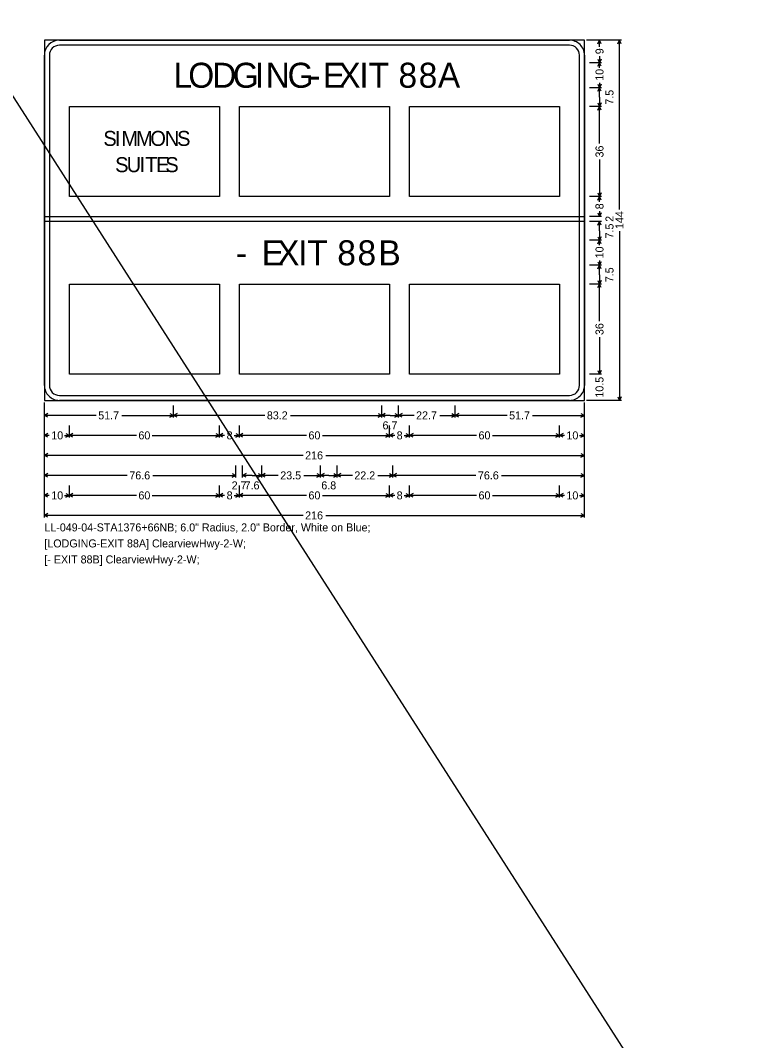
# Model space of a CAD drawing. Extents: x 667331 to 731245, y 738830 to 753817.
# Drawn here: x 724789 to 725232, y 747004 to 747616 of the extents above; entities that cross this region are included whole.
import ezdxf

# ---------------------------------------------------------------- set-up
doc = ezdxf.new("R2010")
doc.units = 0
doc.layers.add('R_SIGN', color=7, linetype='Continuous')

msp = doc.modelspace()

# ---------------------------------------------------------------- linework, layer by layer
at = {"layer": 'R_SIGN'}
for p, q in [((725910.64, 745814.78), (722956.13, 750422.85)), ((725149.96, 747604.02), (725128.96, 747604.02)), ((725137.96, 747604.02), (725130.76, 747604.02)), ((725135.69, 747601.87), (725136.76, 747604.02)), ((725136.76, 747600.11), (725136.76, 747604.02)), ((725137.84, 747601.87), (725136.76, 747604.02)), ((725147.69, 747601.87), (725148.76, 747604.02)), ((725148.76, 747502.46), (725148.76, 747604.02)), ((725149.84, 747601.87), (725148.76, 747604.02)), ((725137.96, 747590.52), (725130.76, 747590.52)), ((725135.69, 747592.67), (725136.76, 747590.52)), ((725135.69, 747588.37), (725136.76, 747590.52)), ((725136.76, 747594.42), (725136.76, 747590.52)), ((725137.84, 747592.67), (725136.76, 747590.52)), ((725136.76, 747587.55), (725136.76, 747590.52)), ((725137.84, 747588.37), (725136.76, 747590.52)), ((725136.76, 747578.49), (725136.76, 747575.52)), ((725137.96, 747575.52), (725130.76, 747575.52)), ((725135.69, 747577.67), (725136.76, 747575.52)), ((725135.69, 747573.37), (725136.76, 747575.52)), ((725137.84, 747577.67), (725136.76, 747575.52)), ((725136.76, 747569.89), (725136.76, 747575.52)), ((725137.84, 747573.37), (725136.76, 747575.52)), ((725135.69, 747566.42), (725136.76, 747564.27)), ((725136.76, 747569.89), (725136.76, 747564.27)), ((725137.84, 747566.42), (725136.76, 747564.27)), ((724818.76, 747510.27), (724818.76, 747564.27)), ((724818.76, 747564.27), (724908.76, 747564.27)), ((724908.76, 747564.27), (724908.76, 747510.27)), ((724920.76, 747510.27), (724920.76, 747564.27)), ((724920.76, 747564.27), (725010.76, 747564.27)), ((725010.76, 747564.27), (725010.76, 747510.27)), ((725022.76, 747510.27), (725022.76, 747564.27)), ((725022.76, 747564.27), (725112.76, 747564.27)), ((725112.76, 747564.27), (725112.76, 747510.27)), ((725137.96, 747564.27), (725130.76, 747564.27)), ((725135.69, 747562.12), (725136.76, 747564.27)), ((725136.76, 747542.05), (725136.76, 747564.27)), ((725137.84, 747562.12), (725136.76, 747564.27)), ((725136.76, 747532.49), (725136.76, 747510.27)), ((725135.69, 747512.42), (725136.76, 747510.27)), ((725137.84, 747512.42), (725136.76, 747510.27)), ((724908.76, 747510.27), (724818.76, 747510.27)), ((725010.76, 747510.27), (724920.76, 747510.27)), ((725112.76, 747510.27), (725022.76, 747510.27)), ((725137.96, 747510.27), (725130.76, 747510.27)), ((725135.69, 747508.12), (725136.76, 747510.27)), ((725136.76, 747507.13), (725136.76, 747510.27)), ((725137.84, 747508.12), (725136.76, 747510.27)), ((725135.69, 747500.42), (725136.76, 747498.27)), ((725136.76, 747501.41), (725136.76, 747498.27)), ((725137.84, 747500.42), (725136.76, 747498.27)), ((725137.96, 747498.27), (725130.76, 747498.27)), ((725137.96, 747495.27), (725130.76, 747495.27)), ((725135.69, 747493.12), (725136.76, 747495.27)), ((725136.76, 747489.64), (725136.76, 747495.27)), ((725137.84, 747493.12), (725136.76, 747495.27)), ((725135.69, 747486.17), (725136.76, 747484.02)), ((725136.76, 747489.64), (725136.76, 747484.02)), ((725137.84, 747486.17), (725136.76, 747484.02)), ((725148.76, 747489.58), (725148.76, 747388.02)), ((725137.96, 747484.02), (725130.76, 747484.02)), ((725135.69, 747481.87), (725136.76, 747484.02)), ((725136.76, 747481.05), (725136.76, 747484.02)), ((725137.84, 747481.87), (725136.76, 747484.02)), ((725137.96, 747469.02), (725130.76, 747469.02)), ((725135.69, 747471.17), (725136.76, 747469.02)), ((725135.69, 747466.87), (725136.76, 747469.02)), ((725136.76, 747471.99), (725136.76, 747469.02)), ((725137.84, 747471.17), (725136.76, 747469.02)), ((725136.76, 747463.39), (725136.76, 747469.02)), ((725137.84, 747466.87), (725136.76, 747469.02)), ((725136.76, 747463.39), (725136.76, 747457.77)), ((724818.76, 747403.77), (724818.76, 747457.77)), ((724818.76, 747457.77), (724908.76, 747457.77)), ((724908.76, 747457.77), (724908.76, 747403.77)), ((724920.76, 747403.77), (724920.76, 747457.77)), ((724920.76, 747457.77), (725010.76, 747457.77)), ((725010.76, 747457.77), (725010.76, 747403.77)), ((725022.76, 747403.77), (725022.76, 747457.77)), ((725022.76, 747457.77), (725112.76, 747457.77)), ((725112.76, 747457.77), (725112.76, 747403.77)), ((725137.96, 747457.77), (725130.76, 747457.77)), ((725135.69, 747459.92), (725136.76, 747457.77)), ((725135.69, 747455.62), (725136.76, 747457.77)), ((725137.84, 747459.92), (725136.76, 747457.77)), ((725136.76, 747435.55), (725136.76, 747457.77)), ((725137.84, 747455.62), (725136.76, 747457.77)), ((725136.76, 747425.99), (725136.76, 747403.77)), ((724908.76, 747403.77), (724818.76, 747403.77)), ((725010.76, 747403.77), (724920.76, 747403.77)), ((725112.76, 747403.77), (725022.76, 747403.77)), ((725137.96, 747403.77), (725130.76, 747403.77)), ((725137.96, 747403.77), (725130.76, 747403.77)), ((725135.69, 747405.92), (725136.76, 747403.77)), ((725137.84, 747405.92), (725136.76, 747403.77)), ((725147.69, 747390.17), (725148.76, 747388.02)), ((725149.84, 747390.17), (725148.76, 747388.02)), ((724803.76, 747317.82), (724803.76, 747386.82)), ((724803.76, 747377.82), (724803.76, 747385.02)), ((724881.27, 747377.82), (724881.27, 747385.02)), ((725006.1, 747377.82), (725006.1, 747385.02)), ((725016.19, 747377.82), (725016.19, 747385.02)), ((725050.25, 747377.82), (725050.25, 747385.02)), ((725050.25, 747377.82), (725050.25, 747385.02)), ((725127.76, 747317.82), (725127.76, 747386.82)), ((725127.76, 747377.82), (725127.76, 747385.02)), ((725149.96, 747388.02), (725128.96, 747388.02)), ((725137.96, 747388.02), (725130.76, 747388.02)), ((724805.91, 747380.09), (724803.76, 747379.02)), ((724834.87, 747379.02), (724803.76, 747379.02)), ((724805.91, 747377.95), (724803.76, 747379.02)), ((724850.16, 747379.02), (724881.27, 747379.02)), ((724879.12, 747380.09), (724881.27, 747379.02)), ((724879.12, 747377.95), (724881.27, 747379.02)), ((724883.42, 747380.09), (724881.27, 747379.02)), ((724936.04, 747379.02), (724881.27, 747379.02)), ((724883.42, 747377.95), (724881.27, 747379.02)), ((724951.33, 747379.02), (725006.1, 747379.02)), ((725003.96, 747380.09), (725006.1, 747379.02)), ((725003.96, 747377.95), (725006.1, 747379.02)), ((725008.25, 747380.09), (725006.1, 747379.02)), ((725011.14, 747379.02), (725006.1, 747379.02)), ((725008.25, 747377.95), (725006.1, 747379.02)), ((725011.14, 747379.02), (725016.19, 747379.02)), ((725014.04, 747380.09), (725016.19, 747379.02)), ((725014.04, 747377.95), (725016.19, 747379.02)), ((725018.33, 747380.09), (725016.19, 747379.02)), ((725025.54, 747379.02), (725016.19, 747379.02)), ((725018.33, 747377.95), (725016.19, 747379.02)), ((725040.9, 747379.02), (725050.25, 747379.02)), ((725048.11, 747380.09), (725050.25, 747379.02)), ((725048.11, 747377.95), (725050.25, 747379.02)), ((725052.4, 747380.09), (725050.25, 747379.02)), ((725081.36, 747379.02), (725050.25, 747379.02)), ((725052.4, 747377.95), (725050.25, 747379.02)), ((725096.65, 747379.02), (725127.76, 747379.02)), ((725125.62, 747380.09), (725127.76, 747379.02)), ((725125.62, 747377.95), (725127.76, 747379.02)), ((724803.76, 747365.82), (724803.76, 747373.02)), ((724818.76, 747365.82), (724818.76, 747373.02)), ((724908.76, 747365.82), (724908.76, 747373.02)), ((724920.76, 747365.82), (724920.76, 747373.02)), ((725010.76, 747365.82), (725010.76, 747373.02)), ((725022.76, 747365.82), (725022.76, 747373.02)), ((725112.76, 747365.82), (725112.76, 747373.02)), ((725112.76, 747365.82), (725112.76, 747373.02)), ((725127.76, 747365.82), (725127.76, 747373.02)), ((724805.91, 747368.09), (724803.76, 747367.02)), ((724806.73, 747367.02), (724803.76, 747367.02)), ((724805.91, 747365.95), (724803.76, 747367.02)), ((724815.79, 747367.02), (724818.76, 747367.02)), ((724816.62, 747368.09), (724818.76, 747367.02)), ((724816.62, 747365.95), (724818.76, 747367.02)), ((724820.91, 747368.09), (724818.76, 747367.02)), ((724858.99, 747367.02), (724818.76, 747367.02)), ((724820.91, 747365.95), (724818.76, 747367.02)), ((724868.53, 747367.02), (724908.76, 747367.02)), ((724906.62, 747368.09), (724908.76, 747367.02)), ((724906.62, 747365.95), (724908.76, 747367.02)), ((724910.91, 747368.09), (724908.76, 747367.02)), ((724911.9, 747367.02), (724908.76, 747367.02)), ((724910.91, 747365.95), (724908.76, 747367.02)), ((724917.62, 747367.02), (724920.76, 747367.02)), ((724918.62, 747368.09), (724920.76, 747367.02)), ((724918.62, 747365.95), (724920.76, 747367.02)), ((724922.91, 747368.09), (724920.76, 747367.02)), ((724960.99, 747367.02), (724920.76, 747367.02)), ((724922.91, 747365.95), (724920.76, 747367.02)), ((724970.53, 747367.02), (725010.76, 747367.02)), ((725008.62, 747368.09), (725010.76, 747367.02)), ((725008.62, 747365.95), (725010.76, 747367.02)), ((725012.91, 747368.09), (725010.76, 747367.02)), ((725013.9, 747367.02), (725010.76, 747367.02)), ((725012.91, 747365.95), (725010.76, 747367.02)), ((725019.62, 747367.02), (725022.76, 747367.02)), ((725020.62, 747368.09), (725022.76, 747367.02)), ((725020.62, 747365.95), (725022.76, 747367.02)), ((725024.91, 747368.09), (725022.76, 747367.02)), ((725062.99, 747367.02), (725022.76, 747367.02)), ((725024.91, 747365.95), (725022.76, 747367.02)), ((725072.53, 747367.02), (725112.76, 747367.02)), ((725110.62, 747368.09), (725112.76, 747367.02)), ((725110.62, 747365.95), (725112.76, 747367.02)), ((725114.91, 747368.09), (725112.76, 747367.02)), ((725115.73, 747367.02), (725112.76, 747367.02)), ((725114.91, 747365.95), (725112.76, 747367.02)), ((725124.79, 747367.02), (725127.76, 747367.02)), ((725125.62, 747368.09), (725127.76, 747367.02)), ((725125.62, 747365.95), (725127.76, 747367.02)), ((724803.76, 747353.82), (724803.76, 747361.02)), ((725127.76, 747353.82), (725127.76, 747361.02)), ((724805.91, 747356.09), (724803.76, 747355.02)), ((724959.01, 747355.02), (724803.76, 747355.02)), ((724805.91, 747353.95), (724803.76, 747355.02)), ((724972.52, 747355.02), (725127.76, 747355.02)), ((725125.62, 747356.09), (725127.76, 747355.02)), ((725125.62, 747353.95), (725127.76, 747355.02)), ((724803.76, 747341.82), (724803.76, 747349.02)), ((724918.64, 747341.82), (724918.64, 747349.02)), ((724922.71, 747341.82), (724922.71, 747349.02)), ((724934.15, 747341.82), (724934.15, 747349.02)), ((724969.41, 747341.82), (724969.41, 747349.02)), ((724979.49, 747341.82), (724979.49, 747349.02)), ((725012.88, 747341.82), (725012.88, 747349.02)), ((725012.88, 747341.82), (725012.88, 747349.02)), ((725127.76, 747341.82), (725127.76, 747349.02)), ((724805.91, 747344.09), (724803.76, 747343.02)), ((724853.53, 747343.02), (724803.76, 747343.02)), ((724805.91, 747341.95), (724803.76, 747343.02)), ((724868.87, 747343.02), (724918.64, 747343.02)), ((724916.5, 747344.09), (724918.64, 747343.02)), ((724916.5, 747341.95), (724918.64, 747343.02)), ((724924.86, 747344.09), (724922.71, 747343.02)), ((724928.43, 747343.02), (724922.71, 747343.02)), ((724924.86, 747341.95), (724922.71, 747343.02)), ((724928.43, 747343.02), (724934.15, 747343.02)), ((724932.01, 747344.09), (724934.15, 747343.02)), ((724932.01, 747341.95), (724934.15, 747343.02)), ((724936.3, 747344.09), (724934.15, 747343.02)), ((724944.08, 747343.02), (724934.15, 747343.02)), ((724936.3, 747341.95), (724934.15, 747343.02)), ((724959.48, 747343.02), (724969.41, 747343.02)), ((724967.26, 747344.09), (724969.41, 747343.02)), ((724967.26, 747341.95), (724969.41, 747343.02)), ((724971.55, 747344.09), (724969.41, 747343.02)), ((724974.45, 747343.02), (724969.41, 747343.02)), ((724971.55, 747341.95), (724969.41, 747343.02)), ((724974.45, 747343.02), (724979.49, 747343.02)), ((724977.34, 747344.09), (724979.49, 747343.02)), ((724977.34, 747341.95), (724979.49, 747343.02)), ((724981.64, 747344.09), (724979.49, 747343.02)), ((724988.51, 747343.02), (724979.49, 747343.02)), ((724981.64, 747341.95), (724979.49, 747343.02)), ((725003.86, 747343.02), (725012.88, 747343.02)), ((725010.73, 747344.09), (725012.88, 747343.02)), ((725010.73, 747341.95), (725012.88, 747343.02)), ((725015.03, 747344.09), (725012.88, 747343.02)), ((725062.65, 747343.02), (725012.88, 747343.02)), ((725015.03, 747341.95), (725012.88, 747343.02)), ((725077.99, 747343.02), (725127.76, 747343.02)), ((725125.62, 747344.09), (725127.76, 747343.02)), ((725125.62, 747341.95), (725127.76, 747343.02)), ((724803.76, 747329.82), (724803.76, 747337.02)), ((724818.76, 747329.82), (724818.76, 747337.02)), ((724908.76, 747329.82), (724908.76, 747337.02)), ((724920.76, 747329.82), (724920.76, 747337.02)), ((725010.76, 747329.82), (725010.76, 747337.02)), ((725022.76, 747329.82), (725022.76, 747337.02)), ((725112.76, 747329.82), (725112.76, 747337.02)), ((725112.76, 747329.82), (725112.76, 747337.02)), ((725127.76, 747329.82), (725127.76, 747337.02)), ((724805.91, 747332.09), (724803.76, 747331.02)), ((724806.73, 747331.02), (724803.76, 747331.02)), ((724805.91, 747329.95), (724803.76, 747331.02)), ((724815.79, 747331.02), (724818.76, 747331.02)), ((724816.62, 747332.09), (724818.76, 747331.02)), ((724816.62, 747329.95), (724818.76, 747331.02)), ((724820.91, 747332.09), (724818.76, 747331.02)), ((724858.99, 747331.02), (724818.76, 747331.02)), ((724820.91, 747329.95), (724818.76, 747331.02)), ((724868.53, 747331.02), (724908.76, 747331.02)), ((724906.62, 747332.09), (724908.76, 747331.02)), ((724906.62, 747329.95), (724908.76, 747331.02)), ((724910.91, 747332.09), (724908.76, 747331.02)), ((724911.9, 747331.02), (724908.76, 747331.02)), ((724910.91, 747329.95), (724908.76, 747331.02)), ((724917.62, 747331.02), (724920.76, 747331.02)), ((724918.62, 747332.09), (724920.76, 747331.02)), ((724918.62, 747329.95), (724920.76, 747331.02)), ((724922.91, 747332.09), (724920.76, 747331.02)), ((724960.99, 747331.02), (724920.76, 747331.02)), ((724922.91, 747329.95), (724920.76, 747331.02)), ((724970.53, 747331.02), (725010.76, 747331.02)), ((725008.62, 747332.09), (725010.76, 747331.02)), ((725008.62, 747329.95), (725010.76, 747331.02)), ((725012.91, 747332.09), (725010.76, 747331.02)), ((725013.9, 747331.02), (725010.76, 747331.02)), ((725012.91, 747329.95), (725010.76, 747331.02)), ((725019.62, 747331.02), (725022.76, 747331.02)), ((725020.62, 747332.09), (725022.76, 747331.02)), ((725020.62, 747329.95), (725022.76, 747331.02)), ((725024.91, 747332.09), (725022.76, 747331.02)), ((725062.99, 747331.02), (725022.76, 747331.02)), ((725024.91, 747329.95), (725022.76, 747331.02)), ((725072.53, 747331.02), (725112.76, 747331.02)), ((725110.62, 747332.09), (725112.76, 747331.02)), ((725110.62, 747329.95), (725112.76, 747331.02)), ((725114.91, 747332.09), (725112.76, 747331.02)), ((725115.73, 747331.02), (725112.76, 747331.02)), ((725114.91, 747329.95), (725112.76, 747331.02)), ((725124.79, 747331.02), (725127.76, 747331.02)), ((725125.62, 747332.09), (725127.76, 747331.02)), ((725125.62, 747329.95), (725127.76, 747331.02)), ((724805.91, 747320.09), (724803.76, 747319.02)), ((724959.01, 747319.02), (724803.76, 747319.02)), ((724805.91, 747317.95), (724803.76, 747319.02)), ((724972.52, 747319.02), (725127.76, 747319.02)), ((725125.62, 747320.09), (725127.76, 747319.02)), ((725125.62, 747317.95), (725127.76, 747319.02))]:
    msp.add_line(p, q, dxfattribs=at)
for points in [[(724803.76, 747388.02), (725127.76, 747388.02), (725127.76, 747604.02), (724803.76, 747604.02), (724803.76, 747388.02), (724803.76, 747388.02)], [(724812.76, 747604.02), (725118.76, 747604.02)], [(725118.76, 747601.02), (724812.76, 747601.02)], [(724803.76, 747397.02), (724803.76, 747595.02)], [(724806.76, 747595.02), (724806.76, 747397.02)], [(725124.76, 747397.02), (725124.76, 747595.02)], [(725127.76, 747595.02), (725127.76, 747397.02)], [(725127.76, 747495.27), (724803.76, 747495.27), (724803.76, 747498.27), (725127.76, 747498.27), (725127.76, 747495.27), (725127.76, 747495.27)], [(724812.76, 747391.02), (725118.76, 747391.02)], [(725118.76, 747388.02), (724812.76, 747388.02)]]:
    msp.add_lwpolyline(points, dxfattribs=at)
for centre, radius, start, end in [((724812.76, 747595.02), 9, 90.00021, 179.99985), ((725118.76, 747595.02), 9, 0, 90.00021), ((724812.76, 747595.02), 6, 90.00021, 179.99985), ((725118.76, 747595.02), 6, 0, 90.00021), ((724812.76, 747397.02), 9, 179.99985, 270.00006), ((724812.76, 747397.02), 6, 179.99985, 270.00006), ((725118.76, 747397.02), 9, 270.00006, 0.00027), ((725118.76, 747397.02), 6, 270.00006, 0.00027)]:
    msp.add_arc(centre, radius, start, end, dxfattribs=at)

# ---------------------------------------------------------------- texts
for s, p in [('9', (725139.16, 747595.62)), ('10', (725139.16, 747579.69)), ('7.5', (725145.16, 747565.37)), ('36', (725139.16, 747533.69)), ('8', (725139.16, 747502.61)), ('2', (725145.16, 747495.11)), ('144', (725151.16, 747490.78)), ('7.5', (725145.16, 747485.12)), ('10', (725139.16, 747473.19)), ('7.5', (725145.16, 747458.87)), ('36', (725139.16, 747427.19)), ('10.5', (725139.16, 747389.66))]:
    msp.add_text(s, height=4.8, rotation=90.00021, dxfattribs=at).set_placement(p)
for s, height, p in [('L', 15, (724881.27, 747575.52)), ('O', 15, (724890.08, 747575.52)), ('D', 15, (724904.49, 747575.52)), ('G', 15, (724916.78, 747575.52)), ('I', 15, (724930, 747575.52)), ('N', 15, (724936.52, 747575.52)), ('G', 15, (724949.66, 747575.52)), ('E', 15, (724970.85, 747575.52)), ('X', 15, (724980.08, 747575.52)), ('I', 15, (724992.71, 747575.52)), ('T', 15, (724998.22, 747575.52)), ('8', 15, (725016.19, 747575.52)), ('8', 15, (725028.31, 747575.52)), ('A', 15, (725039.83, 747575.52)), ('-', 15, (724962.8, 747575.52)), ('S', 9, (724839.15, 747540.64)), ('I', 9, (724846.07, 747540.64)), ('M', 9, (724849.98, 747540.64)), ('M', 9, (724858.78, 747540.64)), ('O', 9, (724867.32, 747540.64)), ('N', 9, (724875.97, 747540.64)), ('S', 9, (724883.39, 747540.64)), ('S', 9, (724846.22, 747524.89)), ('U', 9, (724853.14, 747524.89)), ('I', 9, (724860.92, 747524.89)), ('T', 9, (724864.22, 747524.89)), ('E', 9, (724870.78, 747524.89)), ('S', 9, (724876.32, 747524.89)), ('E', 15, (724934.15, 747469.02)), ('X', 15, (724943.39, 747469.02)), ('I', 15, (724956.02, 747469.02)), ('T', 15, (724961.53, 747469.02)), ('8', 15, (724979.49, 747469.02)), ('8', 15, (724991.61, 747469.02)), ('B', 15, (725004.15, 747469.02)), ('-', 15, (724918.64, 747469.02)), ('51.7', 4.8, (724836.07, 747376.62)), ('83.2', 4.8, (724937.24, 747376.62)), ('22.7', 4.8, (725026.74, 747376.62)), ('51.7', 4.8, (725082.56, 747376.62)), ('6.7', 4.8, (725006.61, 747370.62)), ('10', 4.8, (724807.93, 747364.62)), ('60', 4.8, (724860.19, 747364.62)), ('8', 4.8, (724913.1, 747364.62)), ('60', 4.8, (724962.19, 747364.62)), ('8', 4.8, (725015.1, 747364.62)), ('60', 4.8, (725064.19, 747364.62)), ('10', 4.8, (725116.93, 747364.62)), ('216', 4.8, (724960.21, 747352.62)), ('76.6', 4.8, (724854.73, 747340.62)), ('23.5', 4.8, (724945.28, 747340.62)), ('22.2', 4.8, (724989.71, 747340.62)), ('76.6', 4.8, (725063.85, 747340.62)), ('2.7', 4.8, (724916.12, 747334.62)), ('7.6', 4.8, (724923.88, 747334.62)), ('6.8', 4.8, (724969.9, 747334.62)), ('10', 4.8, (724807.93, 747328.62)), ('60', 4.8, (724860.19, 747328.62)), ('8', 4.8, (724913.1, 747328.62)), ('60', 4.8, (724962.19, 747328.62)), ('8', 4.8, (725015.1, 747328.62)), ('60', 4.8, (725064.19, 747328.62)), ('10', 4.8, (725116.93, 747328.62)), ('216', 4.8, (724960.21, 747316.62)), ('LL-049-04-STA1376+66NB; 6.0" Radius, 2.0" Border, White on Blue; ', 4.8, (724803.76, 747309.42)), ('[LODGING-EXIT 88A] ClearviewHwy-2-W; ', 4.8, (724803.76, 747299.82)), ('[- EXIT 88B] ClearviewHwy-2-W; ', 4.8, (724803.76, 747290.22))]:
    msp.add_text(s, height=height, dxfattribs=at).set_placement(p)

doc.saveas('drawing.dxf')
